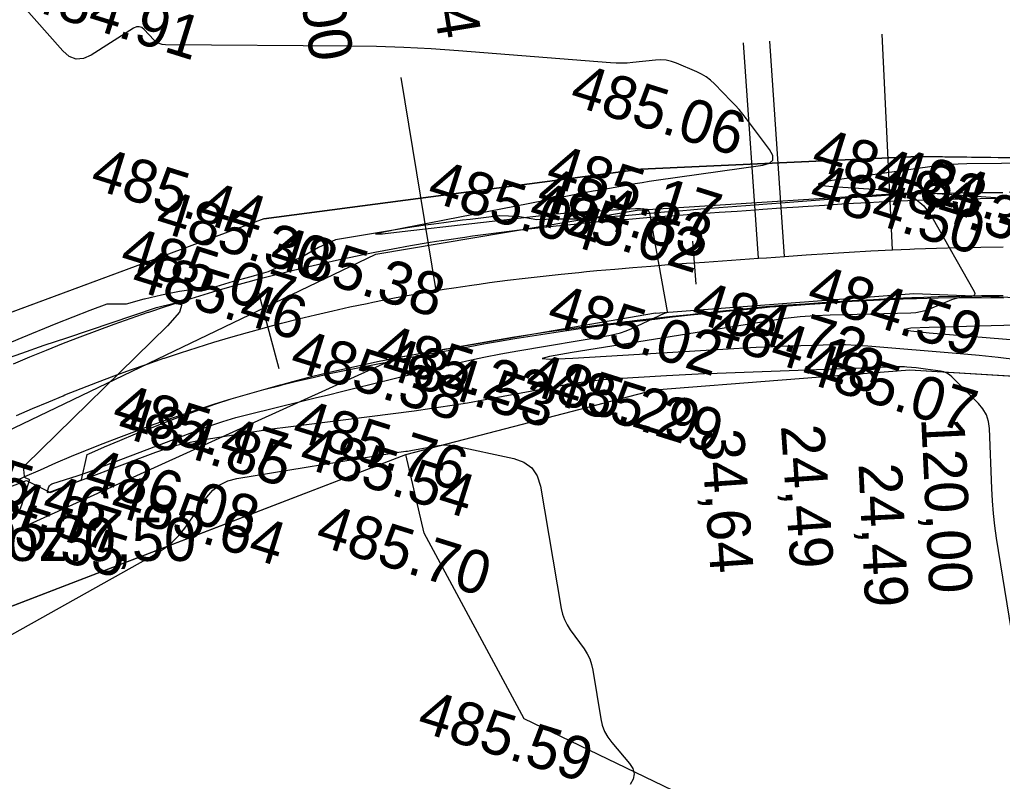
# Model space of a CAD drawing. Extents: x -636600 to -628587, y -1090963 to -1085869.
# Drawn here: x -629568.79 to -629523.29, y -1087434.27 to -1087398.98 of the extents above; entities that cross this region are included whole.
import ezdxf

# ---------------------------------------------------------------- set-up
doc = ezdxf.new("R2010")
doc.units = 0
for name, color, linetype in [('01_PARCELY_NÁVRH_PC', 7, 'Continuous'), ('23', 7, 'Continuous'), ('40', 7, 'Continuous'), ('42', 7, 'Continuous'), ('Ex_Major Contours', 7, 'Continuous'), ('Ex_Minor Contours', 7, 'Continuous'), ('HEKTOMETRY100', 7, 'Continuous'), ('HEKTOMETRY20', 7, 'Continuous'), ('HL_BODY', 7, 'Continuous'), ('koty_vše', 7, 'Continuous'), ('POLOMERY', 7, 'Continuous'), ('popis', 7, 'Continuous'), ('situace_osa', 7, 'Continuous'), ('situace_těleso', 7, 'Continuous'), ('situace_vozovka', 7, 'Continuous')]:
    doc.layers.add(name, color=color, linetype=linetype)

msp = doc.modelspace()

# ---------------------------------------------------------------- linework, layer by layer
at = {"layer": '01_PARCELY_NÁVRH_PC'}
for points in [[(-629503.588, -1087405.647), (-629527.195, -1087405.323), (-629540.034, -1087405.911), (-629557.485, -1087408.212), (-629577.08, -1087415.468), (-629592.75, -1087426.592), (-629632.443, -1087464.877), (-629659.127, -1087486.776), (-629710.456, -1087526.56), (-629738.155, -1087544.999), (-629744.784, -1087545.83), (-629753.094, -1087552.945), (-629765.261, -1087564.325), (-629778.06, -1087581.248), (-629780.731, -1087585.369), (-629786.226, -1087593.605), (-629790.611, -1087600.061), (-629793.283, -1087603.784), (-629805.589, -1087617.352), (-629810.728, -1087622.567), (-629814.639, -1087625.63), (-629824.039, -1087632.981), (-629827.614, -1087635.772), (-629827.248, -1087642.148)], [(-629821.63, -1087642.148), (-629796.868, -1087622.57), (-629768.786, -1087591.134), (-629765.95, -1087585.13), (-629752.327, -1087569.156), (-629749.198, -1087571.793), (-629737.994, -1087558.501), (-629717.547, -1087541.914), (-629639.045, -1087484.581), (-629616.664, -1087464.481), (-629583.168, -1087431.534), (-629550.908, -1087419.119), (-629539.395, -1087416.137), (-629527.571, -1087415.211), (-629503.455, -1087416.658)]]:
    msp.add_lwpolyline(points, dxfattribs=at)
at = {"layer": '23'}
for p, q in [((-629539.395, -1087416.137), (-629527.571, -1087415.211)), ((-629527.571, -1087415.211), (-629503.455, -1087416.658)), ((-629550.908, -1087419.119), (-629539.395, -1087416.137)), ((-629550.07, -1087422.775), (-629550.908, -1087419.119)), ((-629545.432, -1087431.369), (-629550.07, -1087422.775)), ((-629453.839, -1087475.448), (-629545.432, -1087431.369))]:
    msp.add_line(p, q, dxfattribs=at)
at = {"layer": '40'}
for p, q in [((-629540.198, -1087407.808), (-629527.208, -1087406.974)), ((-629527.208, -1087406.974), (-629503.472, -1087408.596)), ((-629552.295, -1087409.843), (-629540.198, -1087407.808)), ((-629587.826, -1087426.894), (-629552.295, -1087409.843)), ((-629539.351, -1087412.578), (-629527.394, -1087411.662)), ((-629527.394, -1087411.662), (-629504.148, -1087412.607)), ((-629539.351, -1087412.578), (-629551.334, -1087414.649)), ((-629551.334, -1087414.649), (-629584.81, -1087429.816))]:
    msp.add_line(p, q, dxfattribs=at)
at = {"layer": '42'}
for p, q in [((-629540.034, -1087405.911), (-629527.195, -1087405.323)), ((-629527.195, -1087405.323), (-629503.588, -1087405.647)), ((-629557.485, -1087408.212), (-629540.034, -1087405.911)), ((-629557.485, -1087408.212), (-629577.08, -1087415.468)), ((-629583.168, -1087431.534), (-629550.908, -1087419.119))]:
    msp.add_line(p, q, dxfattribs=at)
at = {"layer": 'Ex_Major Contours'}
msp.add_lwpolyline([(-629522.099, -1087432.027), (-629523.558, -1087422.994), (-629523.641, -1087422.424), (-629523.707, -1087421.852), (-629523.755, -1087421.279), (-629523.786, -1087420.703), (-629523.893, -1087417.929), (-629523.935, -1087417.6), (-629524.033, -1087417.296), (-629524.189, -1087417.018), (-629524.401, -1087416.764), (-629525.63, -1087415.532), (-629525.745, -1087415.434), (-629525.87, -1087415.357), (-629526.006, -1087415.302), (-629526.153, -1087415.269), (-629526.853, -1087415.166), (-629526.961, -1087415.151), (-629527.069, -1087415.138), (-629527.177, -1087415.126), (-629527.286, -1087415.116), (-629527.72, -1087415.08), (-629527.829, -1087415.073), (-629527.937, -1087415.069), (-629528.046, -1087415.068), (-629528.155, -1087415.07), (-629536.5, -1087415.367), (-629537.085, -1087415.389), (-629537.669, -1087415.416), (-629538.253, -1087415.446), (-629538.836, -1087415.479), (-629541.171, -1087415.622), (-629541.754, -1087415.666), (-629542.334, -1087415.728), (-629542.912, -1087415.808), (-629543.488, -1087415.906), (-629547.242, -1087416.6), (-629548.06, -1087416.746), (-629548.88, -1087416.879), (-629549.702, -1087417.002), (-629550.526, -1087417.113), (-629556.489, -1087417.872), (-629556.996, -1087417.939), (-629557.502, -1087418.011), (-629558.008, -1087418.087), (-629558.513, -1087418.167), (-629560.532, -1087418.499), (-629561.033, -1087418.594), (-629561.528, -1087418.714), (-629562.016, -1087418.858), (-629562.498, -1087419.026), (-629567.432, -1087420.888), (-629567.473, -1087420.898), (-629567.498, -1087420.891), (-629567.507, -1087420.866), (-629567.499, -1087420.825), (-629567.436, -1087420.623), (-629567.416, -1087420.577), (-629567.387, -1087420.54), (-629567.35, -1087420.511), (-629567.304, -1087420.49), (-629566.078, -1087420.092), (-629565.857, -1087420.018), (-629565.638, -1087419.942), (-629565.419, -1087419.863), (-629565.201, -1087419.782), (-629560.571, -1087418.011), (-629559.98, -1087417.796), (-629559.382, -1087417.599), (-629558.779, -1087417.42), (-629558.17, -1087417.26), (-629555.721, -1087416.658), (-629555.109, -1087416.507), (-629554.497, -1087416.357), (-629553.885, -1087416.206), (-629553.273, -1087416.055), (-629548.87, -1087414.968), (-629548.088, -1087414.783), (-629547.302, -1087414.613), (-629546.513, -1087414.458), (-629545.721, -1087414.318), (-629541.516, -1087413.615), (-629541.241, -1087413.56), (-629540.97, -1087413.486), (-629540.706, -1087413.394), (-629540.447, -1087413.283), (-629538.939, -1087412.579), (-629538.926, -1087412.573), (-629538.912, -1087412.567), (-629538.897, -1087412.563), (-629538.883, -1087412.558), (-629538.824, -1087412.543), (-629538.812, -1087412.538), (-629538.804, -1087412.53), (-629538.8, -1087412.519), (-629538.801, -1087412.505), (-629539.592, -1087408.045), (-629539.598, -1087408.016), (-629539.606, -1087407.989), (-629539.615, -1087407.961), (-629539.626, -1087407.935), (-629539.674, -1087407.829), (-629539.688, -1087407.806), (-629539.707, -1087407.788), (-629539.729, -1087407.777), (-629539.756, -1087407.771), (-629540.051, -1087407.746), (-629540.11, -1087407.742), (-629540.169, -1087407.74), (-629540.227, -1087407.741), (-629540.286, -1087407.743), (-629542.851, -1087407.905), (-629543.298, -1087407.936), (-629543.744, -1087407.974), (-629544.189, -1087408.017), (-629544.635, -1087408.066), (-629551.076, -1087408.819), (-629551.994, -1087408.915), (-629552.305, -1087408.916), (-629552.008, -1087408.823), (-629551.104, -1087408.636), (-629543.2, -1087407.1), (-629542.879, -1087407.038), (-629542.557, -1087406.977), (-629542.235, -1087406.918), (-629541.912, -1087406.86), (-629540.622, -1087406.63), (-629540.299, -1087406.574), (-629539.976, -1087406.521), (-629539.652, -1087406.471), (-629539.328, -1087406.424), (-629534.379, -1087405.725), (-629534.074, -1087405.639), (-629533.921, -1087405.489), (-629533.922, -1087405.275), (-629534.077, -1087404.998), (-629535.14, -1087403.574), (-629535.305, -1087403.361), (-629535.477, -1087403.153), (-629535.656, -1087402.951), (-629535.842, -1087402.755), (-629536.622, -1087401.96), (-629536.806, -1087401.789), (-629537.005, -1087401.639), (-629537.218, -1087401.509), (-629537.444, -1087401.4), (-629538.379, -1087401.004), (-629538.615, -1087400.921), (-629538.856, -1087400.869), (-629539.101, -1087400.849), (-629539.351, -1087400.86), (-629540.401, -1087400.973), (-629540.66, -1087400.995), (-629540.919, -1087401.004), (-629541.179, -1087401.002), (-629541.439, -1087400.987), (-629548.481, -1087400.431), (-629549.742, -1087400.343), (-629551.003, -1087400.277), (-629552.266, -1087400.234), (-629553.53, -1087400.214), (-629562.039, -1087400.156), (-629562.194, -1087400.14), (-629562.336, -1087400.095), (-629562.466, -1087400.021), (-629562.582, -1087399.917), (-629563.023, -1087399.444), (-629563.136, -1087399.351), (-629563.256, -1087399.31), (-629563.382, -1087399.32), (-629563.516, -1087399.381), (-629565.474, -1087400.624), (-629565.836, -1087400.789), (-629566.178, -1087400.813), (-629566.499, -1087400.694), (-629566.8, -1087400.434), (-629568.719, -1087398.249)], dxfattribs=at)
at = {"layer": 'Ex_Minor Contours'}
for points in [[(-629522.925, -1087405.638), (-629523.329, -1087405.644), (-629524.943, -1087405.665), (-629525.345, -1087405.677), (-629525.747, -1087405.701), (-629526.148, -1087405.738), (-629526.548, -1087405.788), (-629531.169, -1087406.441), (-629531.658, -1087406.527), (-629531.819, -1087406.601), (-629531.653, -1087406.663), (-629531.159, -1087406.713), (-629528.525, -1087406.887), (-629527.908, -1087406.997), (-629527.375, -1087407.239), (-629526.925, -1087407.615), (-629526.558, -1087408.123), (-629524.605, -1087411.574), (-629524.569, -1087411.665), (-629524.577, -1087411.734), (-629524.628, -1087411.781), (-629524.724, -1087411.804), (-629525.195, -1087411.853), (-629525.312, -1087411.869), (-629525.426, -1087411.894), (-629525.539, -1087411.927), (-629525.649, -1087411.968), (-629526.665, -1087412.392), (-629526.873, -1087412.468), (-629527.085, -1087412.524), (-629527.302, -1087412.56), (-629527.523, -1087412.576), (-629531.264, -1087412.674), (-629531.961, -1087412.703), (-629532.656, -1087412.756), (-629533.348, -1087412.832), (-629534.039, -1087412.93), (-629543.213, -1087414.395), (-629544.261, -1087414.58), (-629544.605, -1087414.687), (-629544.246, -1087414.717), (-629543.183, -1087414.67), (-629535.727, -1087414.215), (-629535.21, -1087414.185), (-629534.693, -1087414.159), (-629534.176, -1087414.135), (-629533.659, -1087414.115), (-629531.589, -1087414.042), (-629531.072, -1087414.031), (-629530.555, -1087414.036), (-629530.039, -1087414.055), (-629529.523, -1087414.09), (-629525.251, -1087414.444), (-629524.368, -1087414.524), (-629523.487, -1087414.618), (-629522.607, -1087414.726)], [(-629569.725, -1087414.795), (-629568.691, -1087414.428), (-629567.655, -1087414.068), (-629566.615, -1087413.716), (-629562.452, -1087412.324), (-629561.639, -1087412.116), (-629561.283, -1087412.186), (-629561.384, -1087412.534), (-629561.94, -1087413.162), (-629568.543, -1087419.613), (-629568.581, -1087419.658), (-629568.606, -1087419.708), (-629568.618, -1087419.763), (-629568.618, -1087419.822), (-629568.585, -1087420.127), (-629568.578, -1087420.156), (-629568.564, -1087420.18), (-629568.544, -1087420.198), (-629568.517, -1087420.21), (-629568.394, -1087420.249), (-629568.368, -1087420.261), (-629568.352, -1087420.278), (-629568.347, -1087420.301), (-629568.351, -1087420.329), (-629568.71, -1087421.477), (-629568.787, -1087421.668), (-629568.893, -1087421.837)], [(-629518.058, -1087413.015), (-629526.677, -1087413.238), (-629527.528, -1087413.276), (-629527.813, -1087413.329), (-629527.532, -1087413.399), (-629526.684, -1087413.484), (-629522.16, -1087413.858)], [(-629579.518, -1087433.253), (-629562.432, -1087423.689), (-629562.062, -1087423.455), (-629561.725, -1087423.186), (-629561.42, -1087422.88), (-629561.147, -1087422.539), (-629560.12, -1087421.103), (-629559.841, -1087420.78), (-629559.517, -1087420.529), (-629559.148, -1087420.35), (-629558.735, -1087420.242), (-629551.555, -1087419.062), (-629551.476, -1087419.05), (-629551.396, -1087419.038), (-629551.317, -1087419.027), (-629551.237, -1087419.016), (-629550.917, -1087418.975), (-629550.837, -1087418.965), (-629550.758, -1087418.953), (-629550.678, -1087418.94), (-629550.599, -1087418.926), (-629549.489, -1087418.72), (-629549.277, -1087418.692), (-629549.066, -1087418.684), (-629548.856, -1087418.697), (-629548.645, -1087418.731), (-629545.913, -1087419.313), (-629545.442, -1087419.477), (-629545.08, -1087419.746), (-629544.826, -1087420.119), (-629544.682, -1087420.596), (-629543.713, -1087426.261), (-629543.653, -1087426.524), (-629543.564, -1087426.776), (-629543.446, -1087427.015), (-629543.301, -1087427.243), (-629542.661, -1087428.129), (-629542.515, -1087428.357), (-629542.399, -1087428.597), (-629542.311, -1087428.849), (-629542.253, -1087429.112), (-629541.89, -1087431.363), (-629541.82, -1087431.666), (-629541.712, -1087431.951), (-629541.565, -1087432.219), (-629541.379, -1087432.468), (-629540.558, -1087433.431), (-629540.402, -1087433.673), (-629540.346, -1087433.918), (-629540.389, -1087434.165), (-629540.531, -1087434.415)]]:
    msp.add_lwpolyline(points, dxfattribs=at)
at = {"layer": 'HEKTOMETRY100'}
msp.add_lwpolyline([(-629557.822, -1087411.283), (-629556.785, -1087415.146)], dxfattribs=at)
at = {"layer": 'HEKTOMETRY20'}
msp.add_lwpolyline([(-629537.632, -1087409.247), (-629537.487, -1087411.242)], dxfattribs=at)
at = {"layer": 'HL_BODY'}
for points in [[(-629528.383, -1087409.644), (-629528.863, -1087399.655)], [(-629534.588, -1087410.036), (-629535.276, -1087400.06)], [(-629533.374, -1087409.952), (-629534.061, -1087399.976)], [(-629549.508, -1087411.533), (-629551.126, -1087401.665)]]:
    msp.add_lwpolyline(points, dxfattribs=at)
at = {"layer": 'POLOMERY'}
for points in [[(-629528.383, -1087409.644), (-629528.863, -1087399.655)], [(-629534.588, -1087410.036), (-629535.276, -1087400.06)], [(-629533.374, -1087409.952), (-629534.061, -1087399.976)], [(-629549.508, -1087411.533), (-629551.126, -1087401.665)]]:
    msp.add_lwpolyline(points, dxfattribs=at)
at = {"layer": 'situace_osa'}
msp.add_lwpolyline([(-629568.94, -1087417.324), (-629568.195, -1087416.998), (-629567.446, -1087416.68), (-629566.774, -1087416.403), (-629566.694, -1087416.37), (-629565.939, -1087416.068), (-629565.182, -1087415.773), (-629564.421, -1087415.486), (-629563.657, -1087415.207), (-629562.89, -1087414.935), (-629562.121, -1087414.671), (-629562.089, -1087414.661), (-629561.349, -1087414.416), (-629560.574, -1087414.168), (-629559.797, -1087413.927), (-629559.018, -1087413.695), (-629558.236, -1087413.471), (-629557.452, -1087413.255), (-629557.303, -1087413.214), (-629556.666, -1087413.046), (-629555.878, -1087412.846), (-629555.088, -1087412.653), (-629554.296, -1087412.469), (-629553.502, -1087412.293), (-629552.706, -1087412.125), (-629552.437, -1087412.07), (-629551.909, -1087411.965), (-629551.11, -1087411.813), (-629550.31, -1087411.669), (-629549.508, -1087411.533), (-629549.134, -1087411.473), (-629548.685, -1087411.403), (-629547.86, -1087411.28), (-629547.509, -1087411.23), (-629547.035, -1087411.165), (-629546.209, -1087411.058), (-629545.381, -1087410.957), (-629544.554, -1087410.862), (-629543.725, -1087410.773), (-629542.896, -1087410.689), (-629542.542, -1087410.655), (-629542.066, -1087410.61), (-629541.236, -1087410.535), (-629540.406, -1087410.464), (-629539.575, -1087410.397), (-629538.745, -1087410.332), (-629537.914, -1087410.27), (-629537.559, -1087410.244), (-629537.082, -1087410.21), (-629536.251, -1087410.151), (-629535.42, -1087410.093), (-629534.588, -1087410.036), (-629534.22, -1087410.011), (-629533.374, -1087409.952), (-629532.571, -1087409.897), (-629532.376, -1087409.884), (-629531.378, -1087409.817), (-629530.38, -1087409.754), (-629529.382, -1087409.695), (-629528.383, -1087409.644), (-629527.58, -1087409.608), (-629527.359, -1087409.599), (-629526.335, -1087409.563), (-629525.31, -1087409.536), (-629524.285, -1087409.517), (-629523.259, -1087409.507)], dxfattribs=at)
at = {"layer": 'situace_těleso'}
for points in [[(-629523.273, -1087406.999), (-629524.319, -1087407.009), (-629525.366, -1087407.029), (-629526.412, -1087407.048), (-629527.459, -1087407.067), (-629527.684, -1087407.078), (-629528.504, -1087407.122), (-629529.521, -1087407.184), (-629530.534, -1087407.253), (-629531.542, -1087407.326), (-629532.545, -1087407.402), (-629532.741, -1087407.417), (-629533.544, -1087407.479), (-629534.39, -1087407.544), (-629534.758, -1087407.572), (-629535.59, -1087407.637), (-629536.423, -1087407.702), (-629537.257, -1087407.768), (-629537.736, -1087407.807), (-629538.093, -1087407.836), (-629538.929, -1087407.908), (-629539.767, -1087407.983), (-629540.607, -1087408.05), (-629541.448, -1087408.117), (-629542.29, -1087408.189), (-629542.775, -1087408.221), (-629543.138, -1087408.221), (-629543.99, -1087408.232), (-629544.842, -1087408.258), (-629545.719, -1087408.105), (-629546.585, -1087408.075), (-629547.438, -1087408.174), (-629547.928, -1087408.234), (-629548.292, -1087408.28), (-629549.147, -1087408.392), (-629549.614, -1087408.456), (-629550.003, -1087408.511), (-629550.839, -1087408.634), (-629551.674, -1087408.763), (-629552.508, -1087408.898), (-629553.06, -1087408.991), (-629553.342, -1087409.04), (-629554.175, -1087409.188), (-629554.96, -1087409.546), (-629555.722, -1087409.99), (-629556.509, -1087410.31), (-629557.285, -1087410.663), (-629557.937, -1087410.854), (-629558.091, -1087410.894), (-629558.901, -1087411.11), (-629559.702, -1087411.355), (-629560.549, -1087411.453), (-629561.388, -1087411.582), (-629562.22, -1087411.744), (-629563.008, -1087411.929), (-629563.043, -1087411.937), (-629563.858, -1087412.159), (-629564.75, -1087412.169), (-629565.543, -1087412.464), (-629566.334, -1087412.766), (-629567.121, -1087413.075), (-629567.905, -1087413.392), (-629567.988, -1087413.426), (-629568.686, -1087413.717), (-629569.464, -1087414.049)], [(-629569.2, -1087420.61), (-629568.469, -1087420.323), (-629567.367, -1087420.879), (-629566.649, -1087420.589), (-629565.931, -1087420.301), (-629565.665, -1087419.122), (-629565.589, -1087419.088), (-629564.87, -1087418.776), (-629564.148, -1087418.472), (-629563.422, -1087418.174), (-629562.693, -1087417.884), (-629561.961, -1087417.601), (-629561.226, -1087417.326), (-629561.195, -1087417.314), (-629560.488, -1087417.057), (-629559.748, -1087416.795), (-629559.001, -1087416.551), (-629558.247, -1087416.331), (-629557.49, -1087416.123), (-629556.73, -1087415.924), (-629556.586, -1087415.887), (-629555.969, -1087415.734), (-629555.205, -1087415.552), (-629554.439, -1087415.38), (-629553.671, -1087415.217), (-629552.902, -1087415.063), (-629552.132, -1087414.912), (-629551.872, -1087414.859), (-629551.363, -1087414.757), (-629550.593, -1087414.609), (-629549.822, -1087414.465), (-629549.049, -1087414.328), (-629548.689, -1087414.266), (-629548.258, -1087414.182), (-629547.465, -1087414.032), (-629547.125, -1087413.971), (-629546.668, -1087413.89), (-629545.869, -1087413.754), (-629545.066, -1087413.624), (-629544.261, -1087413.499), (-629543.453, -1087413.38), (-629542.643, -1087413.266), (-629542.297, -1087413.219), (-629541.831, -1087413.157), (-629541.016, -1087413.051), (-629540.199, -1087412.95), (-629539.381, -1087412.852), (-629538.56, -1087412.757), (-629537.737, -1087412.664), (-629537.386, -1087412.626), (-629536.913, -1087412.575), (-629536.088, -1087412.487), (-629535.26, -1087412.407), (-629534.431, -1087412.328), (-629534.063, -1087412.293), (-629533.217, -1087412.233), (-629532.415, -1087412.176), (-629532.221, -1087412.163), (-629531.229, -1087412.094), (-629530.241, -1087412.028), (-629529.256, -1087411.975), (-629528.274, -1087411.932), (-629527.485, -1087411.903), (-629527.269, -1087411.896), (-629526.263, -1087411.866), (-629525.258, -1087411.854), (-629524.252, -1087411.86), (-629523.247, -1087411.871)]]:
    msp.add_lwpolyline(points, dxfattribs=at)
at = {"layer": 'situace_vozovka'}
for points in [[(-629569.084, -1087414.932), (-629568.315, -1087414.605), (-629567.624, -1087414.319), (-629567.542, -1087414.286), (-629566.766, -1087413.975), (-629565.986, -1087413.672), (-629565.204, -1087413.377), (-629564.419, -1087413.09), (-629563.631, -1087412.811), (-629562.84, -1087412.539), (-629562.806, -1087412.528), (-629562.046, -1087412.276), (-629561.25, -1087412.021), (-629560.451, -1087411.774), (-629559.65, -1087411.536), (-629558.846, -1087411.305), (-629558.04, -1087411.083), (-629557.886, -1087411.041), (-629557.232, -1087410.868), (-629556.421, -1087410.662), (-629555.609, -1087410.465), (-629554.795, -1087410.275), (-629553.978, -1087410.094), (-629553.16, -1087409.921), (-629552.883, -1087409.864), (-629552.34, -1087409.757), (-629551.519, -1087409.6), (-629550.696, -1087409.452), (-629549.872, -1087409.313), (-629549.488, -1087409.251), (-629549.026, -1087409.179), (-629548.181, -1087409.053), (-629547.82, -1087409.002), (-629547.335, -1087408.935), (-629546.49, -1087408.825), (-629545.646, -1087408.722), (-629544.802, -1087408.625), (-629543.958, -1087408.535), (-629543.115, -1087408.45), (-629542.756, -1087408.415), (-629542.273, -1087408.369), (-629541.432, -1087408.294), (-629540.592, -1087408.222), (-629539.753, -1087408.154), (-629538.915, -1087408.089), (-629538.079, -1087408.026), (-629537.722, -1087408), (-629537.243, -1087407.966), (-629536.408, -1087407.907), (-629535.575, -1087407.849), (-629534.743, -1087407.791), (-629534.375, -1087407.766), (-629533.528, -1087407.708), (-629532.725, -1087407.653), (-629532.529, -1087407.639), (-629531.525, -1087407.572), (-629530.518, -1087407.508), (-629529.507, -1087407.449), (-629528.491, -1087407.396), (-629527.673, -1087407.36), (-629527.448, -1087407.351), (-629526.404, -1087407.314), (-629525.36, -1087407.286), (-629524.316, -1087407.267), (-629523.271, -1087407.257)], [(-629569.261, -1087420.479), (-629568.548, -1087420.151), (-629567.831, -1087419.829), (-629567.111, -1087419.515), (-629566.388, -1087419.208), (-629565.74, -1087418.94), (-629565.662, -1087418.909), (-629564.933, -1087418.616), (-629564.201, -1087418.332), (-629563.467, -1087418.055), (-629562.729, -1087417.785), (-629561.989, -1087417.523), (-629561.246, -1087417.268), (-629561.214, -1087417.257), (-629560.5, -1087417.021), (-629559.752, -1087416.781), (-629559.002, -1087416.549), (-629558.249, -1087416.325), (-629557.494, -1087416.108), (-629556.737, -1087415.899), (-629556.593, -1087415.861), (-629555.978, -1087415.698), (-629555.217, -1087415.505), (-629554.453, -1087415.319), (-629553.689, -1087415.141), (-629552.922, -1087414.971), (-629552.153, -1087414.808), (-629551.893, -1087414.755), (-629551.383, -1087414.654), (-629550.612, -1087414.507), (-629549.839, -1087414.368), (-629549.064, -1087414.237), (-629548.703, -1087414.179), (-629548.271, -1087414.096), (-629547.476, -1087413.951), (-629547.136, -1087413.891), (-629546.679, -1087413.812), (-629545.878, -1087413.68), (-629545.074, -1087413.555), (-629544.268, -1087413.435), (-629543.46, -1087413.321), (-629542.649, -1087413.211), (-629542.302, -1087413.166), (-629541.835, -1087413.106), (-629541.02, -1087413.006), (-629540.203, -1087412.909), (-629539.384, -1087412.815), (-629538.562, -1087412.724), (-629537.74, -1087412.635), (-629537.388, -1087412.598), (-629536.915, -1087412.548), (-629536.089, -1087412.462), (-629535.262, -1087412.377), (-629534.433, -1087412.293), (-629534.066, -1087412.255), (-629533.219, -1087412.197), (-629532.418, -1087412.142), (-629532.223, -1087412.129), (-629531.231, -1087412.062), (-629530.243, -1087412), (-629529.257, -1087411.942), (-629528.276, -1087411.891), (-629527.487, -1087411.856), (-629527.271, -1087411.847), (-629526.265, -1087411.812), (-629525.259, -1087411.785), (-629524.254, -1087411.767), (-629523.248, -1087411.757)]]:
    msp.add_lwpolyline(points, dxfattribs=at)

# ---------------------------------------------------------------- texts
at = {"layer": 'koty_vše'}
for s, p in [('484.91', (-629568.572, -1087398.441)), ('485.06', (-629543.404, -1087402.888)), ('484.83', (-629532.225, -1087405.846)), ('485.44', (-629565.605, -1087406.754)), ('485.17', (-629544.524, -1087406.603)), ('484.13', (-629528.618, -1087406.764)), ('485.04', (-629550.004, -1087407.332)), ('484.83', (-629544.95, -1087407.644)), ('484.50', (-629532.321, -1087407.472)), ('484.37', (-629529.26, -1087407.286)), ('485.02', (-629545.311, -1087408.306)), ('485.30', (-629562.598, -1087408.71)), ('485.38', (-629557.325, -1087410.367)), ('485.07', (-629564.232, -1087410.42)), ('485.46', (-629563.709, -1087411.432)), ('484.59', (-629532.432, -1087412.183)), ('485.02', (-629544.465, -1087413.076)), ('484.72', (-629537.791, -1087412.929)), ('484.13', (-629536.981, -1087413.915)), ('485.22', (-629552.432, -1087414.924)), ('485.38', (-629556.365, -1087415.172)), ('484.53', (-629552.139, -1087415.497)), ('485.07', (-629532.684, -1087415.708)), ('485.29', (-629545.497, -1087416.242)), ('485.29', (-629544.433, -1087416.658)), ('485.47', (-629564.607, -1087417.678)), ('484.85', (-629564.366, -1087418.215)), ('485.76', (-629556.27, -1087418.408)), ('485.54', (-629555.938, -1087419.643)), ('485.46', (-629572.817, -1087420.331)), ('486.08', (-629565.912, -1087420.676)), ('484.87', (-629572.342, -1087421.244)), ('485.64', (-629564.694, -1087421.863)), ('485.55', (-629571.997, -1087422.452)), ('485.70', (-629555.183, -1087423.273)), ('485.59', (-629550.47, -1087431.891))]:
    msp.add_text(s, height=2, rotation=342.6503, dxfattribs=at).set_placement(p)
at = {"layer": 'POLOMERY'}
for s, rotation, p in [('34,64', 279.3117, (-629550.462, -1087393.353)), ('80,00', 279.3117, (-629556.367, -1087394.418)), ('24,49', 273.9402, (-629533.549, -1087417.791)), ('120,00', 272.7465, (-629527.053, -1087417.435)), ('34,64', 273.9402, (-629537.26, -1087418.001)), ('24,49', 272.7465, (-629529.954, -1087419.561))]:
    msp.add_text(s, height=2, rotation=rotation, dxfattribs=at).set_placement(p)
at = {"layer": 'popis'}
msp.add_text('roz.0,50', height=2, dxfattribs=at).set_placement((-629570.285, -1087424.057))

doc.saveas('drawing.dxf')
